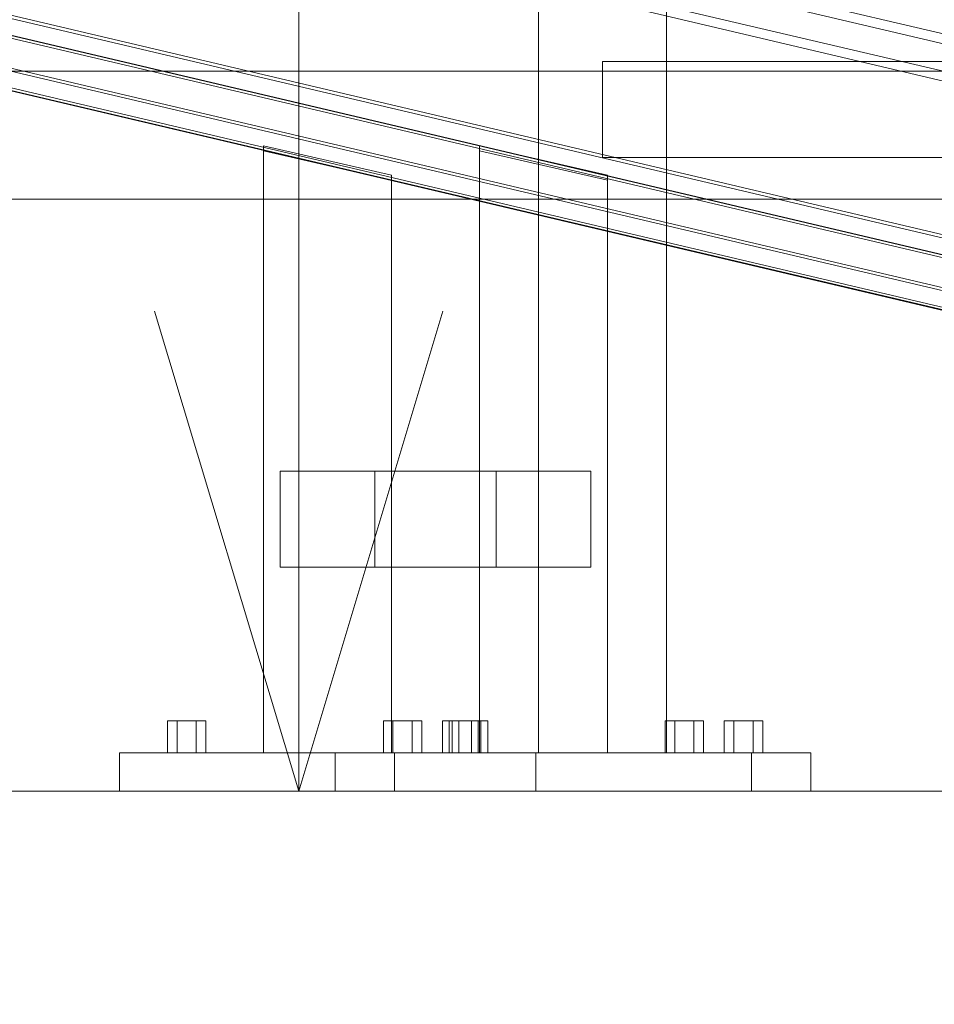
# Model space of a CAD drawing. Header units: millimetres. Extents: x -2233 to 61924, y -68080 to 6847.
# Tile 840 of 1056: x 27063 to 27349, y -67 to 241. Entities that reach past the tile are written whole.
import ezdxf

# ---------------------------------------------------------------- set-up
doc = ezdxf.new("R2010")
doc.units = ezdxf.units.MM
for name, color, linetype, lineweight in [('COTAS_P', 1, 'Continuous', 0), ('lateral_bajante_movil', 7, 'Continuous', 0), ('lateral_C09', 7, 'Continuous', 0), ('lateral_C10', 7, 'Continuous', 0)]:
    doc.layers.add(name, color=color, linetype=linetype, lineweight=lineweight)
doc.dimstyles.new('R19_100', dxfattribs={"dimtxt": 250, "dimasz": 150, "dimexe": 150, "dimexo": 80, "dimgap": 100, "dimtad": 1, "dimtih": 1, "dimtoh": 1, "dimdsep": 46, "dimcen": 0.09, "dimadec": 0, "dimazin": 0, "dimtfac": 1, "dimtdec": 4, "dimtofl": 0, "dimtmove": 0, "dimatfit": 3, "dimfxl": 1, "dimtolj": 1, "dimtzin": 0, "dimarcsym": 0})

# ---------------------------------------------------------------- blocks, each defined once
blk = doc.blocks.new('DIM_R28_9')
at = {"layer": 'COTAS_P'}
for p, q in [((26750.07, 1241), (27150.07, 1241)), ((27150.07, 1241), (27105.07, 1091)), ((27150.07, 0), (27150.07, 1241)), ((27150.07, 1241), (27195.07, 1091)), ((27150.07, 0), (27105.07, 150)), ((27150.07, 0), (27195.07, 150)), ((26750.07, 0), (27150.07, 0))]:
    blk.add_line(p, q, dxfattribs=at)
blk.add_text('1241 P', height=250, rotation=90, dxfattribs=at).set_placement((27050.07, 620.5))
blk = doc.blocks.new('DIM_R28_31')
at = {"layer": 'COTAS_P'}
for p, q in [((26795.07, 0), (26795.07, -900)), ((28805.07, 0), (28805.07, -900)), ((26795.07, -900), (26945.07, -855)), ((28805.07, -900), (28655.07, -855)), ((26795.07, -900), (28805.07, -900)), ((26795.07, -900), (26945.07, -945)), ((28805.07, -900), (28655.07, -945))]:
    blk.add_line(p, q, dxfattribs=at)
blk.add_text('2010 P', height=250, dxfattribs=at).set_placement((27800.07, -800))
blk = doc.blocks.new('DIM_R28_32')
at = {"layer": 'COTAS_P'}
for p, q in [((26795.07, 1320), (27495.07, 1320)), ((27495.07, 1320), (27450.07, 1170)), ((27495.07, 0), (27495.07, 1320)), ((27495.07, 1320), (27540.07, 1170)), ((27495.07, 0), (27450.07, 150)), ((27495.07, 0), (27540.07, 150)), ((26795.07, 0), (27495.07, 0))]:
    blk.add_line(p, q, dxfattribs=at)
blk.add_text('1320 P', height=250, rotation=90, dxfattribs=at).set_placement((27395.07, 660))
blk = doc.blocks.new('DIM_R28_33')
at = {"layer": 'COTAS_P'}
for p, q in [((112.7, 0), (112.7, -2500)), ((61924.13, 0), (61924.13, -2500)), ((112.7, -2500), (262.7, -2455)), ((61924.13, -2500), (61774.13, -2455)), ((112.7, -2500), (61924.13, -2500)), ((112.7, -2500), (262.7, -2545)), ((61924.13, -2500), (61774.13, -2545))]:
    blk.add_line(p, q, dxfattribs=at)
blk.add_text('61811.43 P', height=250, dxfattribs=at).set_placement((31018.42, -2400))

msp = doc.modelspace()

# ---------------------------------------------------------------- linework, layer by layer
at = {"layer": 'lateral_bajante_movil'}
for p, q in [((26950.067, 225), (28253.576, 225)), ((26950.067, 185), (28253.576, 185))]:
    msp.add_line(p, q, dxfattribs=at)
at = {"layer": 'lateral_C09'}
for p, q in [((27225, 12), (27225, 446.125)), ((27265, 12), (27265, 446.125)), ((27225, 441.914), (27225, 12)), ((27265, 12), (27265, 441.914)), ((27225, 12), (27225, 335.107)), ((27265, 12), (27265, 335.107)), ((27225, 330.896), (27225, 12)), ((27265, 12), (27265, 330.896)), ((27245, 228.002), (27245, 198.002)), ((27755, 228.002), (27245, 228.002)), ((27755, 198.002), (27245, 198.002)), ((27198, 22), (27195, 22)), ((27195, 12), (27195, 22)), ((27204, 22), (27198, 22)), ((27198, 12), (27198, 22)), ((27207, 22), (27204, 22)), ((27204, 12), (27204, 22)), ((27207, 22), (27207, 12)), ((27286, 22), (27283, 22)), ((27283, 12), (27283, 22)), ((27292, 22), (27286, 22)), ((27286, 12), (27286, 22)), ((27295, 22), (27292, 22)), ((27292, 12), (27292, 22)), ((27295, 22), (27295, 12)), ((27180, 12), (27310, 12)), ((27180, 12), (27180, 0)), ((27198, 12), (27195, 12)), ((27204, 12), (27198, 12)), ((27204, 12), (27207, 12)), ((27225, 12), (27265, 12)), ((27286, 12), (27283, 12)), ((27292, 12), (27286, 12)), ((27292, 12), (27295, 12)), ((27310, 0), (27310, 12)), ((27180, 0), (27310, 0))]:
    msp.add_line(p, q, dxfattribs=at)
at = {"layer": 'lateral_C10'}
for p, q in [((27664.175, 151.298), (18964.175, 2201.298)), ((19013.494, 2201.298), (27713.494, 151.298)), ((18963.505, 2198.376), (27663.505, 148.376)), ((27712.824, 148.376), (19012.824, 2198.376)), ((27704.808, 73.112), (18870.298, 2154.807)), ((18874.408, 2154.807), (27708.918, 73.112)), ((27774.677, 73.112), (18940.167, 2154.807)), ((18944.277, 2154.807), (27778.787, 73.112)), ((18868.958, 2148.963), (27703.468, 67.268)), ((27704.125, 67.268), (18869.616, 2148.963)), ((27707.578, 67.268), (18873.068, 2148.963)), ((18938.828, 2148.963), (27773.337, 67.268)), ((18942.28, 2148.963), (27776.79, 67.268)), ((27777.447, 67.268), (18942.938, 2148.963)), ((26389.116, 376.972), (27540.135, 105.755)), ((27540.792, 105.755), (26389.773, 376.972)), ((26462.438, 376.972), (27613.456, 105.755)), ((27614.114, 105.755), (26463.095, 376.972)), ((27139.109, 201.661), (27179.109, 192.49)), ((27139.109, 200.132), (27139.109, 201.661)), ((27139.109, 201.661), (27139.109, 12)), ((27179.109, 190.962), (27139.109, 200.132)), ((27139.109, 12), (27139.109, 200.132)), ((27206.513, 201.661), (27246.513, 192.49)), ((27206.513, 200.132), (27206.513, 201.661)), ((27206.513, 201.661), (27206.513, 12)), ((27246.513, 190.962), (27206.513, 200.132)), ((27206.513, 12), (27206.513, 200.132)), ((27179.109, 192.49), (27179.109, 190.962)), ((27179.109, 12), (27179.109, 192.49)), ((27179.109, 12), (27179.109, 190.962)), ((27246.513, 192.49), (27246.513, 190.962)), ((27246.513, 12), (27246.513, 192.49)), ((27246.513, 12), (27246.513, 190.962)), ((27144.313, 70), (27144.313, 100)), ((27144.313, 100), (27173.905, 100)), ((27144.313, 100), (27211.717, 100)), ((27173.905, 100), (27173.905, 70)), ((27241.309, 100), (27173.905, 100)), ((27241.309, 100), (27211.717, 100)), ((27211.717, 100), (27211.717, 70)), ((27241.309, 70), (27241.309, 100)), ((27173.905, 70), (27144.313, 70)), ((27144.313, 70), (27211.717, 70)), ((27173.905, 70), (27241.309, 70)), ((27211.717, 70), (27241.309, 70)), ((27112.109, 22), (27109.109, 22)), ((27109.109, 12), (27109.109, 22)), ((27118.109, 22), (27112.109, 22)), ((27112.109, 12), (27112.109, 22)), ((27121.109, 22), (27118.109, 22)), ((27118.109, 12), (27118.109, 22)), ((27121.109, 22), (27121.109, 12)), ((27179.513, 22), (27176.513, 22)), ((27176.513, 12), (27176.513, 22)), ((27185.513, 22), (27179.513, 22)), ((27179.513, 12), (27179.513, 22)), ((27188.513, 22), (27185.513, 22)), ((27185.513, 12), (27185.513, 22)), ((27188.513, 22), (27188.513, 12)), ((27200.109, 22), (27197.109, 22)), ((27197.109, 12), (27197.109, 22)), ((27206.109, 22), (27200.109, 22)), ((27200.109, 12), (27200.109, 22)), ((27209.109, 22), (27206.109, 22)), ((27206.109, 12), (27206.109, 22)), ((27209.109, 22), (27209.109, 12)), ((27267.513, 22), (27264.513, 22)), ((27264.513, 12), (27264.513, 22)), ((27273.513, 22), (27267.513, 22)), ((27267.513, 12), (27267.513, 22)), ((27276.513, 22), (27273.513, 22)), ((27273.513, 12), (27273.513, 22)), ((27276.513, 22), (27276.513, 12)), ((27094.109, 12), (27224.109, 12)), ((27094.109, 12), (27094.109, 0)), ((27112.109, 12), (27109.109, 12)), ((27118.109, 12), (27112.109, 12)), ((27118.109, 12), (27121.109, 12)), ((27139.109, 12), (27179.109, 12)), ((27161.513, 12), (27291.513, 12)), ((27161.513, 12), (27161.513, 0)), ((27179.513, 12), (27176.513, 12)), ((27185.513, 12), (27179.513, 12)), ((27185.513, 12), (27188.513, 12)), ((27200.109, 12), (27197.109, 12)), ((27206.109, 12), (27200.109, 12)), ((27206.109, 12), (27209.109, 12)), ((27206.513, 12), (27246.513, 12)), ((27224.109, 0), (27224.109, 12)), ((27267.513, 12), (27264.513, 12)), ((27273.513, 12), (27267.513, 12)), ((27273.513, 12), (27276.513, 12)), ((27291.513, 0), (27291.513, 12)), ((27094.109, 0), (27224.109, 0)), ((27161.513, 0), (27291.513, 0))]:
    msp.add_line(p, q, dxfattribs=at)

# ---------------------------------------------------------------- dimensions: what is measured, and where the dimension line sits
at = {"layer": 'COTAS_P'}
for p1, p2, distance, picture, middle in [((26795.067, 0), (26795.067, 1320), -700, 'DIM_R28_32', (27495.067, 660)), ((26750.067, 0), (26750.067, 1241), -400, 'DIM_R28_9', (27150.067, 620.5)), ((112.7, 0), (61924.134, 0), -2500, 'DIM_R28_33', (31018.417, -2500)), ((26795.067, 0), (28805.067, 0), -900, 'DIM_R28_31', (27800.067, -900))]:
    dim = msp.add_aligned_dim(p1=p1, p2=p2, distance=distance, text='<> P', dimstyle='R19_100', dxfattribs=at)
    dim.commit()
    dim.dimension.update_dxf_attribs({"geometry": picture, "text_midpoint": middle})

doc.saveas('drawing.dxf')
